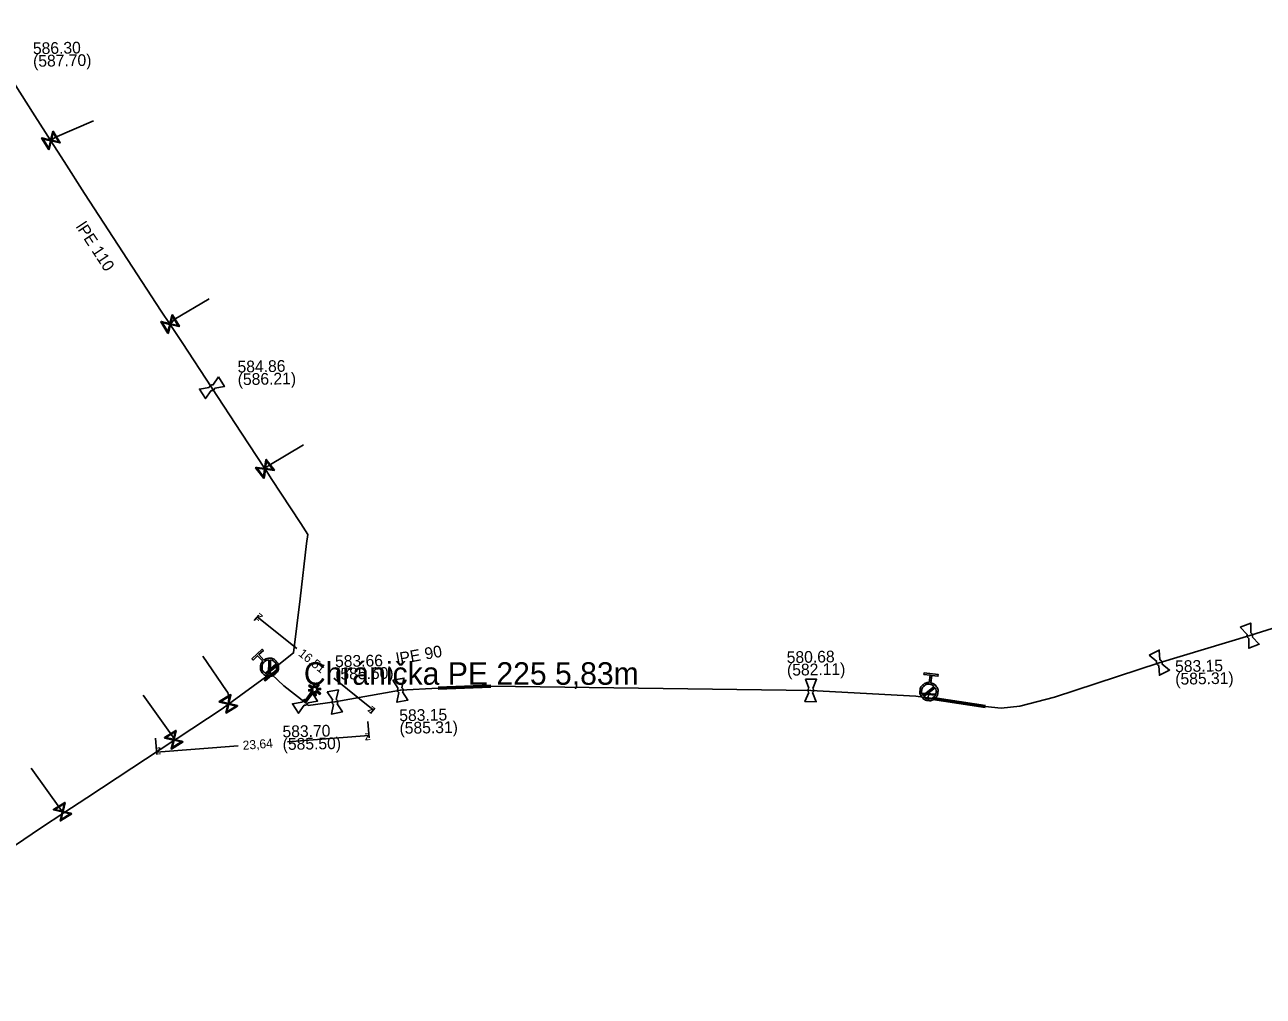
# Model space of a CAD drawing. Extents: x -643544 to -637295, y -1119190 to -1111715.
# Drawn here: x -640929.7 to -640792.3, y -1113947.3 to -1113839.5 of the extents above; entities that cross this region are included whole.
import ezdxf

# ---------------------------------------------------------------- set-up
doc = ezdxf.new("R2010")
doc.units = 0
for name, color, linetype in [('Default', 7, 'Continuous'), ('VP Chránička', 7, 'Continuous'), ('VP Chránička - okraje', 7, 'Continuous'), ('VP Hydrant', 7, 'Continuous'), ('VP Kótování', 7, 'Continuous'), ('VP Lomový bod', 7, 'Continuous'), ('VP Lomový bod - popis', 7, 'Continuous'), ('VP Popis nerozlišený', 7, 'Continuous'), ('VP Přípojka', 7, 'Continuous'), ('VP Změna materiálu', 7, 'Continuous'), ('VP Řad', 7, 'Continuous'), ('VP Řad - popis', 7, 'Continuous'), ('VP Šoupě', 7, 'Continuous')]:
    doc.layers.add(name, color=color, linetype=linetype)

msp = doc.modelspace()

# ---------------------------------------------------------------- linework, layer by layer
at = {"layer": 'Default'}
for points in [[(-640909.26, -1113879.73), (-640909.25, -1113879.67), (-640909.22, -1113879.62), (-640909.18, -1113879.55), (-640909.11, -1113879.51), (-640909.04, -1113879.46), (-640908.96, -1113879.46), (-640908.91, -1113879.45), (-640908.85, -1113879.47)], [(-640908.64, -1113879.82), (-640908.64, -1113879.87), (-640908.67, -1113879.91), (-640908.71, -1113879.99), (-640908.78, -1113880.03), (-640908.85, -1113880.08), (-640908.93, -1113880.08), (-640908.99, -1113880.08), (-640909.04, -1113880.07)], [(-640793.87, -1113907.58), (-640793.92, -1113907.56), (-640793.96, -1113907.52), (-640794.03, -1113907.47), (-640794.06, -1113907.4), (-640794.09, -1113907.32), (-640794.08, -1113907.23), (-640794.07, -1113907.18), (-640794.05, -1113907.14)], [(-640793.67, -1113906.98), (-640793.62, -1113907), (-640793.58, -1113907.03), (-640793.51, -1113907.09), (-640793.48, -1113907.16), (-640793.45, -1113907.24), (-640793.46, -1113907.32), (-640793.47, -1113907.38), (-640793.49, -1113907.42)], [(-640903.18, -1113909.99), (-640902.9, -1113909.77), (-640902.54, -1113909.78), (-640902.12, -1113909.79), (-640901.84, -1113910.1), (-640901.56, -1113910.4), (-640901.57, -1113910.81), (-640901.58, -1113911.23), (-640901.89, -1113911.51), (-640902.19, -1113911.79), (-640902.6, -1113911.78), (-640903.01, -1113911.77), (-640903.3, -1113911.47), (-640903.58, -1113911.16), (-640903.57, -1113910.75), (-640903.56, -1113910.38), (-640903.32, -1113910.12)], [(-640902.64, -1113909.97), (-640902.92, -1113909.99), (-640903.13, -1113910.19), (-640903.38, -1113910.42), (-640903.39, -1113910.75), (-640903.4, -1113911.09), (-640903.17, -1113911.34), (-640902.96, -1113911.55), (-640902.69, -1113911.59)], [(-640902.5, -1113911.59), (-640902.23, -1113911.57), (-640902.02, -1113911.37), (-640901.77, -1113911.14), (-640901.76, -1113910.81), (-640901.75, -1113910.47), (-640901.98, -1113910.22), (-640902.18, -1113910.01), (-640902.45, -1113909.97)], [(-640803.88, -1113910.58), (-640803.93, -1113910.57), (-640803.98, -1113910.54), (-640804.05, -1113910.5), (-640804.09, -1113910.42), (-640804.13, -1113910.35), (-640804.12, -1113910.26), (-640804.12, -1113910.21), (-640804.1, -1113910.16)], [(-640803.74, -1113909.97), (-640803.69, -1113909.99), (-640803.64, -1113910.02), (-640803.57, -1113910.06), (-640803.53, -1113910.14), (-640803.49, -1113910.21), (-640803.5, -1113910.29), (-640803.5, -1113910.35), (-640803.52, -1113910.4)], [(-640829.16, -1113912.51), (-640828.81, -1113912.58), (-640828.59, -1113912.87), (-640828.33, -1113913.2), (-640828.39, -1113913.61), (-640828.44, -1113914.02), (-640828.76, -1113914.28), (-640829.09, -1113914.53), (-640829.5, -1113914.48), (-640829.91, -1113914.43), (-640830.17, -1113914.1), (-640830.42, -1113913.77), (-640830.37, -1113913.36), (-640830.32, -1113912.95), (-640829.99, -1113912.7), (-640829.7, -1113912.47), (-640829.34, -1113912.49)], [(-640828.79, -1113912.92), (-640828.99, -1113912.71), (-640829.28, -1113912.68), (-640829.61, -1113912.63), (-640829.88, -1113912.84), (-640830.14, -1113913.05), (-640830.19, -1113913.38), (-640830.22, -1113913.67), (-640830.07, -1113913.91)], [(-640888.2, -1113913.6), (-640888.24, -1113913.57), (-640888.28, -1113913.53), (-640888.33, -1113913.47), (-640888.35, -1113913.39), (-640888.36, -1113913.31), (-640888.33, -1113913.22), (-640888.32, -1113913.17), (-640888.28, -1113913.13)], [(-640887.88, -1113913.06), (-640887.84, -1113913.09), (-640887.8, -1113913.13), (-640887.75, -1113913.19), (-640887.73, -1113913.27), (-640887.72, -1113913.35), (-640887.75, -1113913.43), (-640887.76, -1113913.48), (-640887.8, -1113913.53)], [(-640842.7, -1113913.59), (-640842.74, -1113913.56), (-640842.76, -1113913.51), (-640842.8, -1113913.44), (-640842.8, -1113913.35), (-640842.8, -1113913.27), (-640842.76, -1113913.2), (-640842.73, -1113913.15), (-640842.69, -1113913.12)], [(-640842.28, -1113913.13), (-640842.24, -1113913.16), (-640842.22, -1113913.21), (-640842.18, -1113913.28), (-640842.18, -1113913.37), (-640842.18, -1113913.45), (-640842.22, -1113913.52), (-640842.25, -1113913.57), (-640842.29, -1113913.6)], [(-640829.96, -1113914.05), (-640829.77, -1113914.25), (-640829.48, -1113914.29), (-640829.15, -1113914.33), (-640828.88, -1113914.12), (-640828.61, -1113913.92), (-640828.57, -1113913.58), (-640828.54, -1113913.3), (-640828.68, -1113913.06)], [(-640898.93, -1113914.65), (-640898.92, -1113914.59), (-640898.9, -1113914.54), (-640898.86, -1113914.47), (-640898.79, -1113914.43), (-640898.72, -1113914.38), (-640898.63, -1113914.38), (-640898.58, -1113914.37), (-640898.53, -1113914.39)], [(-640898.31, -1113914.74), (-640898.32, -1113914.79), (-640898.34, -1113914.83), (-640898.38, -1113914.91), (-640898.45, -1113914.95), (-640898.52, -1113915), (-640898.61, -1113915), (-640898.66, -1113915), (-640898.71, -1113914.99)], [(-640895.47, -1113914.91), (-640895.51, -1113914.88), (-640895.55, -1113914.84), (-640895.6, -1113914.78), (-640895.62, -1113914.7), (-640895.63, -1113914.62), (-640895.6, -1113914.53), (-640895.59, -1113914.48), (-640895.55, -1113914.44)], [(-640895.15, -1113914.37), (-640895.11, -1113914.4), (-640895.07, -1113914.44), (-640895.02, -1113914.5), (-640895, -1113914.58), (-640894.99, -1113914.66), (-640895.02, -1113914.74), (-640895.03, -1113914.79), (-640895.07, -1113914.84)]]:
    msp.add_open_spline(points, degree=3, dxfattribs=at)
at = {"layer": 'VP Chránička'}
for points in [[(-640883.83, -1113913.12), (-640878, -1113912.88)], [(-640828.97, -1113914.25), (-640823.12, -1113915.15)]]:
    msp.add_lwpolyline(points, dxfattribs=at)
at = {"layer": 'VP Chránička - okraje'}
for points in [[(-640883.83, -1113913.01), (-640878, -1113912.77)], [(-640878, -1113912.99), (-640883.83, -1113913.23)], [(-640828.95, -1113914.14), (-640823.1, -1113915.04)], [(-640823.14, -1113915.26), (-640828.99, -1113914.36)]]:
    msp.add_lwpolyline(points, dxfattribs=at)
at = {"layer": 'VP Hydrant'}
for points in [[(-640903.32, -1113910.12), (-640903.88, -1113909.52), (-640904.38, -1113909.99), (-640904.51, -1113909.86), (-640903.37, -1113908.79), (-640903.24, -1113908.92), (-640903.75, -1113909.39), (-640903.18, -1113909.99)], [(-640902.69, -1113911.59), (-640902.64, -1113909.97)], [(-640902.45, -1113909.97), (-640902.5, -1113911.59)], [(-640829.34, -1113912.49), (-640829.24, -1113911.67), (-640829.93, -1113911.59), (-640829.9, -1113911.4), (-640828.35, -1113911.6), (-640828.38, -1113911.78), (-640829.06, -1113911.69), (-640829.16, -1113912.51)], [(-640830.07, -1113913.91), (-640828.79, -1113912.92)], [(-640828.68, -1113913.06), (-640829.96, -1113914.05)]]:
    msp.add_lwpolyline(points, dxfattribs=at)
at = {"layer": 'VP Kótování'}
for points in [[(-640904.25, -1113905.6), (-640903.76, -1113905)], [(-640899.52, -1113908.72), (-640903.92, -1113905.19)], [(-640895.44, -1113911.99), (-640891.04, -1113915.52)], [(-640891.37, -1113915.93), (-640890.88, -1113915.33)], [(-640891.64, -1113916.82), (-640891.5, -1113918.62)], [(-640900.58, -1113919.08), (-640891.52, -1113918.37)], [(-640915.21, -1113918.66), (-640915.07, -1113920.46)], [(-640906.04, -1113919.5), (-640915.09, -1113920.21)]]:
    msp.add_lwpolyline(points, dxfattribs=at)
at = {"layer": 'VP Lomový bod'}
for points in [[(-640908.85, -1113879.47), (-640908.23, -1113878.57)], [(-640908.23, -1113878.57), (-640907.56, -1113879.63), (-640908.64, -1113879.82)], [(-640909.04, -1113880.07), (-640909.66, -1113880.97), (-640910.34, -1113879.91), (-640909.26, -1113879.73)], [(-640794.82, -1113906.35), (-640793.66, -1113905.89), (-640793.67, -1113906.98)], [(-640794.05, -1113907.14), (-640794.82, -1113906.35)], [(-640793.49, -1113907.42), (-640792.72, -1113908.21), (-640793.88, -1113908.67), (-640793.87, -1113907.58)], [(-640804.94, -1113909.45), (-640803.82, -1113908.88), (-640803.74, -1113909.97)], [(-640804.1, -1113910.16), (-640804.94, -1113909.45)], [(-640803.52, -1113910.4), (-640802.68, -1113911.11), (-640803.8, -1113911.68), (-640803.88, -1113910.58)], [(-640888.88, -1113912.22), (-640887.65, -1113911.99), (-640887.88, -1113913.06)], [(-640888.28, -1113913.13), (-640888.88, -1113912.22)], [(-640843.09, -1113912.1), (-640841.84, -1113912.12), (-640842.28, -1113913.13)], [(-640842.69, -1113913.12), (-640843.09, -1113912.1)], [(-640898.53, -1113914.39), (-640897.9, -1113913.49)], [(-640897.9, -1113913.49), (-640897.23, -1113914.55), (-640898.31, -1113914.74)], [(-640896.15, -1113913.53), (-640894.92, -1113913.3), (-640895.15, -1113914.37)], [(-640895.55, -1113914.44), (-640896.15, -1113913.53)], [(-640887.8, -1113913.53), (-640887.2, -1113914.44), (-640888.43, -1113914.67), (-640888.2, -1113913.6)], [(-640842.29, -1113913.6), (-640841.89, -1113914.62), (-640843.14, -1113914.6), (-640842.7, -1113913.59)], [(-640898.71, -1113914.99), (-640899.34, -1113915.89), (-640900.01, -1113914.83), (-640898.93, -1113914.65)], [(-640895.07, -1113914.84), (-640894.47, -1113915.75), (-640895.7, -1113915.98), (-640895.47, -1113914.91)]]:
    msp.add_lwpolyline(points, dxfattribs=at)
at = {"layer": 'VP Přípojka'}
for points in [[(-640926.82, -1113852.36), (-640926.78, -1113852.32), (-640926.39, -1113852.01), (-640922.08, -1113850.13)], [(-640913.59, -1113872.76), (-640913.56, -1113872.71), (-640913.14, -1113872.18), (-640909.25, -1113869.91)], [(-640903.12, -1113888.68), (-640903.02, -1113888.63), (-640902.75, -1113888.5), (-640902.74, -1113888.48), (-640902.62, -1113888.4), (-640898.8, -1113886.1)], [(-640907.13, -1113914.9), (-640907.12, -1113914.79), (-640907.12, -1113914.69), (-640907.09, -1113914.09), (-640907.19, -1113913.6), (-640907.32, -1113913.42), (-640909.95, -1113909.54)], [(-640902.29, -1113911.12), (-640902.4, -1113910.98), (-640902.57, -1113910.78)], [(-640913.17, -1113918.93), (-640913.22, -1113918.74), (-640913.27, -1113918.55), (-640916.59, -1113913.9)], [(-640829.46, -1113914.19), (-640829.41, -1113913.77), (-640829.38, -1113913.48)], [(-640925.38, -1113926.94), (-640925.52, -1113926.81), (-640925.66, -1113926.69), (-640929.02, -1113921.98)]]:
    msp.add_lwpolyline(points, dxfattribs=at)
at = {"layer": 'VP Změna materiálu'}
msp.add_lwpolyline([(-640897.5, -1113913.08), (-640897.17, -1113912.65), (-640897.05, -1113912.74), (-640897.37, -1113913.17), (-640896.91, -1113913.11), (-640896.89, -1113913.26), (-640897.35, -1113913.33), (-640896.89, -1113913.67), (-640896.98, -1113913.8), (-640897.45, -1113913.44), (-640897.38, -1113913.91), (-640897.54, -1113913.93), (-640897.6, -1113913.48), (-640898.56, -1113914.74), (-640898.68, -1113914.64), (-640897.72, -1113913.38), (-640898.19, -1113913.44), (-640898.21, -1113913.29), (-640897.74, -1113913.22), (-640898.21, -1113912.87), (-640898.11, -1113912.75), (-640897.66, -1113913.09), (-640897.72, -1113912.63), (-640897.56, -1113912.61), (-640897.5, -1113913.08)], dxfattribs=at)
at = {"layer": 'VP Řad'}
for points in [[(-640935.04, -1113839.48), (-640928.59, -1113849.6), (-640926.82, -1113852.36), (-640925.34, -1113854.65), (-640923.11, -1113858.22), (-640914.59, -1113871.26), (-640913.59, -1113872.76), (-640912.25, -1113874.76), (-640908.95, -1113879.77), (-640905.66, -1113884.79), (-640903.12, -1113888.68), (-640903.06, -1113888.77), (-640902.38, -1113889.82), (-640899.1, -1113894.84), (-640898.32, -1113896.04), (-640898.44, -1113897.07), (-640899.17, -1113903.19), (-640899.89, -1113909.19), (-640902.09, -1113910.94), (-640902.29, -1113911.12), (-640902.53, -1113911.35)], [(-640898.62, -1113914.69), (-640898.26, -1113915.05), (-640895.31, -1113914.64), (-640888.04, -1113913.33), (-640883.83, -1113913.12), (-640878, -1113912.88), (-640842.49, -1113913.36), (-640830.84, -1113914), (-640829.46, -1113914.19), (-640823.12, -1113915.15), (-640821.38, -1113915.32), (-640819.3, -1113915.12), (-640815.46, -1113914.12), (-640803.81, -1113910.28), (-640793.77, -1113907.28), (-640790.59, -1113906.25)], [(-640902.53, -1113911.35), (-640902.99, -1113911.89), (-640907.13, -1113914.9), (-640907.8, -1113915.39), (-640912.82, -1113918.7), (-640913.17, -1113918.93), (-640917.83, -1113921.99), (-640922.84, -1113925.28), (-640925.38, -1113926.94), (-640927.86, -1113928.57), (-640932.87, -1113931.93), (-640935.81, -1113933.73), (-640937.96, -1113935.05), (-640942.99, -1113938.29), (-640948.06, -1113941.49), (-640949.39, -1113942.33), (-640952.19, -1113944.1), (-640952.72, -1113944.39), (-640953.01, -1113944.54), (-640952.92, -1113944.69), (-640951.34, -1113947.3)], [(-640898.62, -1113914.69), (-640900.97, -1113912.84), (-640902.32, -1113911.6), (-640902.53, -1113911.35)]]:
    msp.add_lwpolyline(points, dxfattribs=at)
at = {"layer": 'VP Šoupě'}
for points in [[(-640927.06, -1113853.35), (-640927.85, -1113852.07), (-640927.79, -1113852.04), (-640927.67, -1113852.07), (-640926.85, -1113852.27), (-640926.62, -1113851.32), (-640926.57, -1113851.29), (-640925.78, -1113852.57), (-640925.84, -1113852.6), (-640926.78, -1113852.37), (-640926.98, -1113853.19), (-640927.01, -1113853.32), (-640927.06, -1113853.35)], [(-640927.07, -1113853.17), (-640926.87, -1113852.35), (-640927.68, -1113852.16), (-640927.07, -1113853.17)], [(-640926.57, -1113851.47), (-640926.76, -1113852.29), (-640925.95, -1113852.48), (-640926.57, -1113851.47)], [(-640913.84, -1113873.73), (-640914.62, -1113872.45), (-640914.56, -1113872.41), (-640914.44, -1113872.45), (-640913.62, -1113872.64), (-640913.4, -1113871.7), (-640913.34, -1113871.66), (-640912.56, -1113872.94), (-640912.61, -1113872.98), (-640913.56, -1113872.75), (-640913.75, -1113873.57), (-640913.78, -1113873.69), (-640913.84, -1113873.73)], [(-640913.84, -1113873.54), (-640913.64, -1113872.73), (-640914.46, -1113872.53), (-640913.84, -1113873.54)], [(-640913.34, -1113871.84), (-640913.54, -1113872.66), (-640912.72, -1113872.86), (-640913.34, -1113871.84)], [(-640903.19, -1113889.83), (-640904.11, -1113888.64), (-640904.06, -1113888.6), (-640903.93, -1113888.62), (-640903.1, -1113888.72), (-640902.98, -1113887.76), (-640902.93, -1113887.72), (-640902.01, -1113888.9), (-640902.06, -1113888.94), (-640903.02, -1113888.82), (-640903.13, -1113889.66), (-640903.14, -1113889.79), (-640903.19, -1113889.83)], [(-640902.91, -1113887.9), (-640903.01, -1113888.74), (-640902.18, -1113888.84), (-640902.91, -1113887.9)], [(-640903.21, -1113889.64), (-640903.11, -1113888.81), (-640903.94, -1113888.71), (-640903.21, -1113889.64)], [(-640901.51, -1113911), (-640903.05, -1113912.29), (-640903.13, -1113912.2), (-640901.59, -1113910.91), (-640901.51, -1113911)], [(-640901.81, -1113910.51), (-640902.93, -1113911.52), (-640902.99, -1113911.45), (-640901.87, -1113910.44), (-640901.81, -1113910.51)], [(-640906.1, -1113915.09), (-640907.37, -1113915.88), (-640907.41, -1113915.82), (-640907.38, -1113915.7), (-640907.18, -1113914.88), (-640908.12, -1113914.66), (-640908.16, -1113914.6), (-640906.88, -1113913.82), (-640906.85, -1113913.87), (-640907.07, -1113914.82), (-640906.26, -1113915.01), (-640906.13, -1113915.04), (-640906.1, -1113915.09)], [(-640907.98, -1113914.6), (-640907.16, -1113914.8), (-640906.96, -1113913.98), (-640907.98, -1113914.6)], [(-640830.15, -1113913.65), (-640828.66, -1113913.79), (-640828.67, -1113913.89), (-640830.16, -1113913.75), (-640830.15, -1113913.65)], [(-640906.28, -1113915.1), (-640907.09, -1113914.9), (-640907.29, -1113915.72), (-640906.28, -1113915.1)], [(-640912.16, -1113919.08), (-640913.44, -1113919.87), (-640913.48, -1113919.81), (-640913.44, -1113919.69), (-640913.25, -1113918.87), (-640914.19, -1113918.64), (-640914.23, -1113918.59), (-640912.95, -1113917.8), (-640912.91, -1113917.86), (-640913.14, -1113918.8), (-640912.32, -1113919), (-640912.2, -1113919.03), (-640912.16, -1113919.08)], [(-640914.05, -1113918.59), (-640913.23, -1113918.78), (-640913.03, -1113917.97), (-640914.05, -1113918.59)], [(-640912.35, -1113919.08), (-640913.16, -1113918.89), (-640913.36, -1113919.7), (-640912.35, -1113919.08)], [(-640924.49, -1113927.06), (-640925.77, -1113927.85), (-640925.8, -1113927.79), (-640925.77, -1113927.67), (-640925.57, -1113926.85), (-640926.52, -1113926.62), (-640926.55, -1113926.57), (-640925.27, -1113925.78), (-640925.24, -1113925.84), (-640925.47, -1113926.78), (-640924.65, -1113926.98), (-640924.52, -1113927.01), (-640924.49, -1113927.06)], [(-640926.37, -1113926.57), (-640925.55, -1113926.76), (-640925.36, -1113925.95), (-640926.37, -1113926.57)], [(-640924.67, -1113927.06), (-640925.49, -1113926.87), (-640925.68, -1113927.68), (-640924.67, -1113927.06)]]:
    msp.add_lwpolyline(points, dxfattribs=at)

# ---------------------------------------------------------------- texts
at = {"layer": 'VP Kótování'}
for s, rotation, p in [('z', 141.2637, (-640903.22, -1113905.11)), ('16,51', 321.2637, (-640899.44, -1113909.42)), ('z', 321.2637, (-640891.74, -1113915.6)), ('z', 4.4618, (-640891.98, -1113918.91)), ('z', 184.4618, (-640914.63, -1113919.67)), ('23,64', 4.4618, (-640905.5, -1113919.96))]:
    msp.add_text(s, height=1, rotation=rotation, dxfattribs=at).set_placement(p)
at = {"layer": 'VP Lomový bod - popis'}
for s, p in [('586.30', (-640928.81, -1113842.75)), ('(587.70)', (-640928.79, -1113844.15)), ('584.86', (-640906.1, -1113878.08)), ('(586.21)', (-640906.08, -1113879.48)), ('583.66', (-640895.28, -1113910.77)), ('580.68', (-640845.15, -1113910.33)), ('583.15', (-640802.05, -1113911.33)), ('(585.60)', (-640895.26, -1113912.17)), ('(582.11)', (-640845.12, -1113911.73)), ('(585.31)', (-640802.03, -1113912.73)), ('583.15', (-640888.15, -1113916.78)), ('(585.31)', (-640888.12, -1113918.18)), ('583.70', (-640901.11, -1113918.57)), ('(585.50)', (-640901.09, -1113919.97))]:
    msp.add_text(s, height=1.3, rotation=1, dxfattribs=at).set_placement(p)
at = {"layer": 'VP Popis nerozlišený'}
msp.add_text('Chránička PE 225 5,83m', height=2.5, dxfattribs=at).set_placement((-640898.75, -1113912.73))
at = {"layer": 'VP Řad - popis'}
for s, rotation, p in [('lPE 110', 303.1403, (-640924.1, -1113861.88)), ('lPE 90', 10.2147, (-640888.37, -1113910.51))]:
    msp.add_text(s, height=1.3, rotation=rotation, dxfattribs=at).set_placement(p)

doc.saveas('drawing.dxf')
